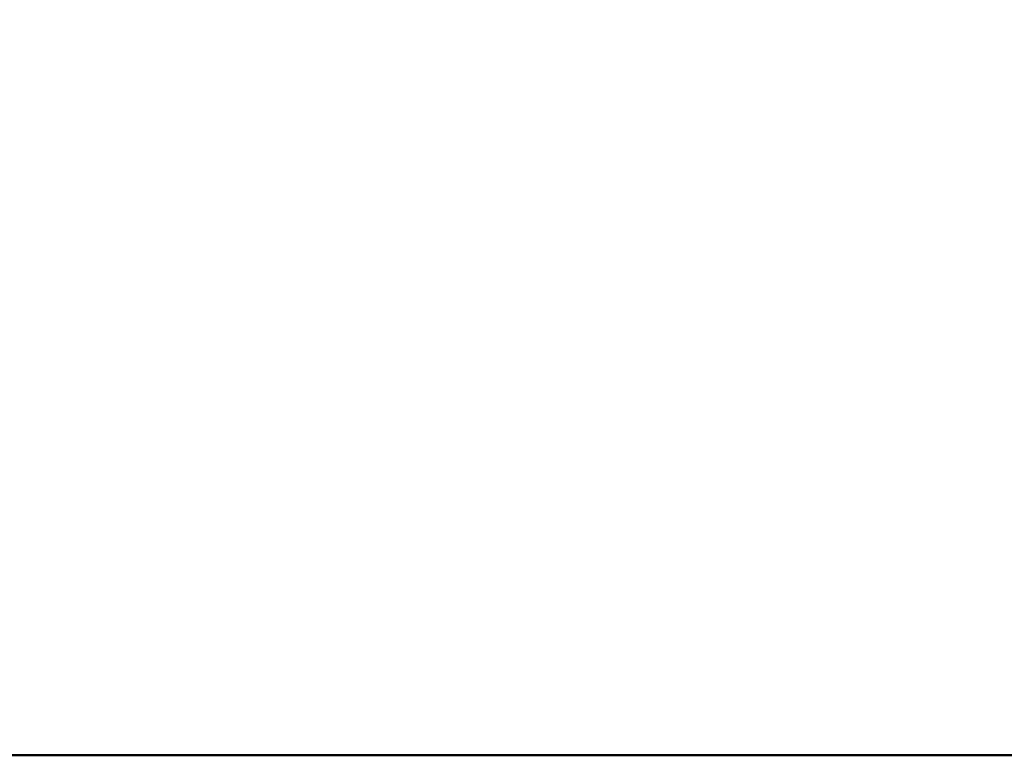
# Model space of a CAD drawing. Header units: millimetres. Extents: x -25643 to 31755, y 8873 to 39332.
# Tile 280 of 656: x -1938 to -1849, y 12017 to 12083. Entities that reach past the tile are written whole.
import ezdxf

# ---------------------------------------------------------------- set-up
doc = ezdxf.new("R2010")
doc.units = ezdxf.units.MM
doc.header["$LTSCALE"] = 20
doc.linetypes.add('2322107', pattern=[2000, 1000, 1000])
doc.layers.add('BL$4----', color=7, linetype='Continuous')
doc.layers.add('WL561---_AANVOER', color=1, linetype='2322107')
doc.styles.get("Standard").update_dxf_attribs({"font": 'ISOCP'})

# ---------------------------------------------------------------- blocks, each defined once
blk = doc.blocks.new('Prefab Schoorsteen tbv Remeha gas 610 art nr 54443_sat_sat-2116-View 1')
at = {"lineweight": 40}
mesh = blk.add_polyface(dxfattribs=at)
corners = [(244.5, 0, 1.5), (344, 0, 1.5), (344, 935, 1.5), (244.5, 935, 1.5)]
mesh.append_faces([[corners[k] for k in face] for face in [(0, 1, 2, 3)]])
mesh = blk.add_polyface(dxfattribs=at)
corners = [(244.5, 0), (244.5, 935), (344, 935), (344, 0)]
mesh.append_faces([[corners[k] for k in face] for face in [(0, 1, 2, 3)]])
mesh = blk.add_polyface(dxfattribs=at)
corners = [(344, 0, 1.5), (344, 0), (344, 935), (344, 935, 1.5)]
mesh.append_faces([[corners[k] for k in face] for face in [(0, 1, 2, 3)]])
blk = doc.blocks.new('gecombineerde verticale dakdoorvoer remeha__106e96924a7_5b05_6374_68f0106e969', base_point=(198.713, -23.674))
at = {"lineweight": 40}
blk.add_blockref('Prefab Schoorsteen tbv Remeha gas 610 art nr 54443_sat_sat-2116-View 1', (193.503, -501.426), dxfattribs=at)
at = {"layer": 'BL$4----', "color": 1}
blk.add_attdef('PRODUCTCODE', (9941.41, 13390.755, -3431.701), '', height=1.8, rotation=270, dxfattribs=at)
at = {"layer": 'BL$4----', "color": 2}
for tag in ['SECTIONCODE', 'CODE', 'POSITIONCODE']:
    blk.add_attdef(tag, (9941.41, 13390.755, -3431.701), '', height=1.2, rotation=270, dxfattribs=at)
at = {"layer": 'BL$4----', "flags": 1}
blk.add_attdef('DEEPLINK', (9965.084, 13390.755, -3630.414), '', height=0.01, rotation=90, dxfattribs=at)

msp = doc.modelspace()

# ---------------------------------------------------------------- block references
at = {"layer": 'WL561---_AANVOER', "linetype": '2322107', "rotation": 270}
msp.add_blockref('gecombineerde verticale dakdoorvoer remeha__106e96924a7_5b05_6374_68f0106e969', (-1722.541, 12355.737, 2761.5), dxfattribs=at)

doc.saveas('drawing.dxf')
